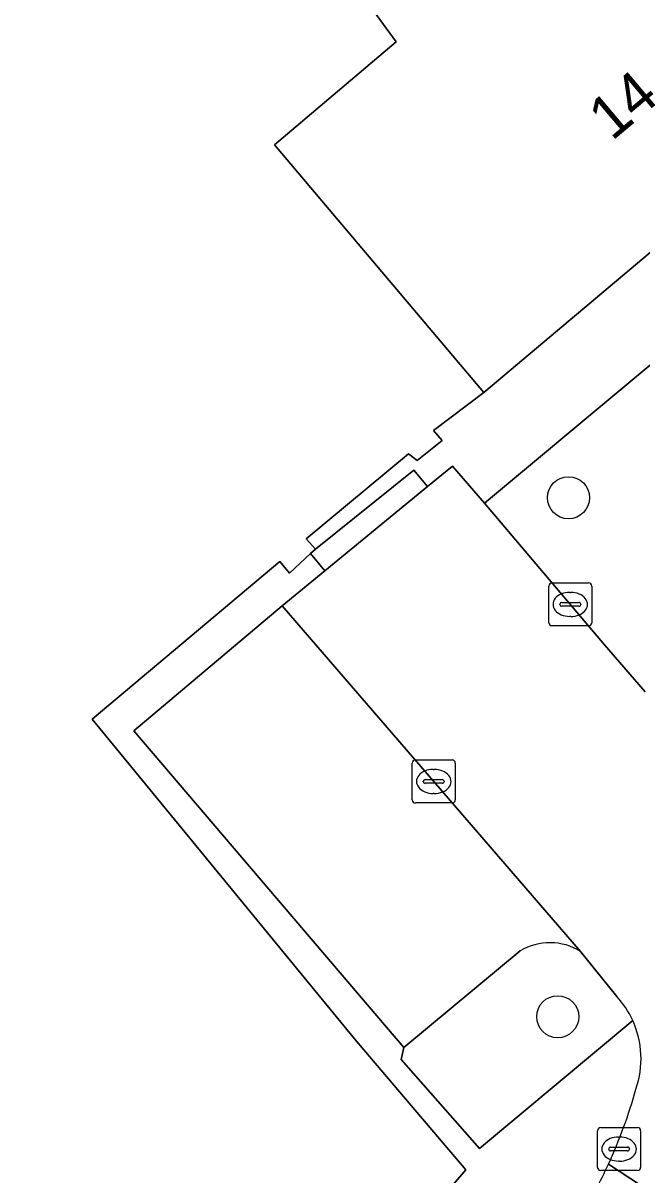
# Model space of a CAD drawing. Extents: x 161881 to 162523, y 381678 to 382381.
# Drawn here: x 162309.81 to 162324.18, y 381870.4 to 381897.16 of the extents above; entities that cross this region are included whole.
import ezdxf

# ---------------------------------------------------------------- set-up
doc = ezdxf.new("R2010")
doc.units = 0
for name, color, linetype in [('IMGEO_Boom', 7, 'Continuous'), ('IMGEO_Erf', 7, 'Continuous'), ('IMGEO_Groenvoorziening', 7, 'Continuous'), ('IMGEO_Kolk', 7, 'Continuous'), ('IMGEO_Pand', 7, 'Continuous'), ('IMGEO_Pand_nummerreeks', 7, 'Continuous'), ('IMGEO_Parkeervlak_open', 7, 'Continuous'), ('IMGEO_Rijbaan_lokaal_open', 7, 'Continuous'), ('IMGEO_Voetpad_open', 7, 'Continuous')]:
    doc.layers.add(name, color=color, linetype=linetype)

msp = doc.modelspace()

# ---------------------------------------------------------------- linework, layer by layer
at = {"layer": 'IMGEO_Boom'}
for centre in [(162322.477, 381886.132), (162322.227, 381874.072)]:
    msp.add_circle(centre, 0.489, dxfattribs=at)
at = {"layer": 'IMGEO_Erf'}
msp.add_lwpolyline([(162308.695, 381857.661), (162317.651, 381867.68), (162320.093, 381870.515), (162317.508, 381873.557), (162311.416, 381880.988), (162315.774, 381884.648), (162315.994, 381884.379), (162316.488, 381884.836), (162316.601, 381884.938), (162316.382, 381885.179), (162318.764, 381887.154), (162318.965, 381886.995), (162319.543, 381887.466), (162319.343, 381887.695), (162320.508, 381888.575), (162315.645, 381894.334), (162318.477, 381896.725), (162315.068, 381901.394), (162281.55, 381876.921), (162275.507, 381885.197)], dxfattribs=at)
at = {"layer": 'IMGEO_Groenvoorziening'}
for points in [[(162348.945, 381901.024), (162348.241, 381901.811), (162344.595, 381906.095), (162320.529, 381886.009), (162323.31, 381882.715), (162324.26, 381881.623)], [(162321.355, 381875.602), (162318.649, 381873.357), (162318.587, 381873.075), (162320.411, 381871.008), (162323.967, 381873.987)], [(162323.599, 381874.542), (162322.758, 381875.589)]]:
    msp.add_lwpolyline(points, dxfattribs=at)
for centre, radius, start, end in [((162322.046, 381874.442), 1.35, 58.173, 120.7653), ((162322.041, 381873.109), 2.117, 24.4976, 42.5961)]:
    msp.add_arc(centre, radius, start, end, dxfattribs=at)
at = {"layer": 'IMGEO_Kolk'}
for p, q in [((162322.017, 381883.228), (162322.017, 381884.08)), ((162322.092, 381884.154), (162322.944, 381884.154)), ((162322.505, 381883.934), (162322.53, 381883.934)), ((162323.018, 381884.08), (162323.018, 381883.228)), ((162322.276, 381883.648), (162322.276, 381883.66)), ((162322.319, 381883.697), (162322.717, 381883.697)), ((162322.76, 381883.66), (162322.76, 381883.648)), ((162322.714, 381883.611), (162322.316, 381883.611)), ((162322.528, 381883.374), (162322.503, 381883.374)), ((162322.944, 381883.154), (162322.092, 381883.154)), ((162318.846, 381879.113), (162318.846, 381879.965)), ((162318.921, 381880.039), (162319.773, 381880.039)), ((162319.847, 381879.965), (162319.847, 381879.113)), ((162319.334, 381879.819), (162319.359, 381879.819)), ((162319.105, 381879.533), (162319.105, 381879.545)), ((162319.543, 381879.496), (162319.145, 381879.496)), ((162319.148, 381879.582), (162319.546, 381879.582)), ((162319.589, 381879.545), (162319.589, 381879.533)), ((162319.357, 381879.259), (162319.332, 381879.259)), ((162319.773, 381879.039), (162318.921, 381879.039)), ((162323.151, 381870.571), (162323.151, 381871.423)), ((162323.226, 381871.497), (162324.078, 381871.497)), ((162324.152, 381871.423), (162324.152, 381870.571)), ((162323.639, 381871.277), (162323.664, 381871.277)), ((162323.41, 381870.991), (162323.41, 381871.003)), ((162323.848, 381870.954), (162323.45, 381870.954)), ((162323.453, 381871.04), (162323.851, 381871.04)), ((162323.894, 381871.003), (162323.894, 381870.991)), ((162323.662, 381870.717), (162323.637, 381870.717)), ((162324.078, 381870.497), (162323.226, 381870.497))]:
    msp.add_line(p, q, dxfattribs=at)
for points in [[(162322.017, 381883.228), (162322.017, 381884.08)], [(162322.092, 381884.154), (162322.944, 381884.154)], [(162323.018, 381884.08), (162323.018, 381883.228)], [(162322.944, 381883.154), (162322.092, 381883.154)], [(162318.846, 381879.113), (162318.846, 381879.965)], [(162318.921, 381880.039), (162319.773, 381880.039)], [(162319.847, 381879.965), (162319.847, 381879.113)], [(162319.773, 381879.039), (162318.921, 381879.039)], [(162323.151, 381870.571), (162323.151, 381871.423)], [(162323.226, 381871.497), (162324.078, 381871.497)], [(162324.152, 381871.423), (162324.152, 381870.571)], [(162324.078, 381870.497), (162323.226, 381870.497)]]:
    msp.add_lwpolyline(points, dxfattribs=at)
for centre, radius, start, end in [((162322.094, 381884.078), 0.0765, 91.552, 178.448), ((162322.094, 381884.078), 0.0765, 91.552, 178.448), ((162322.942, 381884.078), 0.0765, 1.552, 88.448), ((162322.942, 381884.078), 0.0765, 1.552, 88.448), ((162322.316, 381883.657), 0.0403, 85.8775, 175.7526), ((162322.313, 381883.647), 0.0366, 178.938, 274.7102), ((162322.717, 381883.654), 0.043, 264.8664, 352.4533), ((162322.721, 381883.659), 0.0386, 1.7309, 96.639), ((162322.094, 381883.23), 0.0765, 181.552, 268.448), ((162322.094, 381883.23), 0.0765, 181.552, 268.448), ((162322.942, 381883.23), 0.0765, 271.552, 358.448), ((162322.942, 381883.23), 0.0765, 271.552, 358.448), ((162318.923, 381879.963), 0.0765, 91.552, 178.448), ((162318.923, 381879.963), 0.0765, 91.552, 178.448), ((162319.771, 381879.963), 0.0765, 1.552, 88.448), ((162319.771, 381879.963), 0.0765, 1.552, 88.448), ((162319.145, 381879.542), 0.0403, 85.8775, 175.7526), ((162319.142, 381879.532), 0.0366, 178.938, 274.7102), ((162319.546, 381879.539), 0.043, 264.8664, 352.4533), ((162319.55, 381879.544), 0.0386, 1.7309, 96.639), ((162318.923, 381879.115), 0.0765, 181.552, 268.448), ((162318.923, 381879.115), 0.0765, 181.552, 268.448), ((162319.771, 381879.115), 0.0765, 271.552, 358.448), ((162319.771, 381879.115), 0.0765, 271.552, 358.448), ((162323.228, 381871.421), 0.0765, 91.552, 178.448), ((162323.228, 381871.421), 0.0765, 91.552, 178.448), ((162324.076, 381871.421), 0.0765, 1.552, 88.448), ((162324.076, 381871.421), 0.0765, 1.552, 88.448), ((162323.45, 381871), 0.0403, 85.8775, 175.7526), ((162323.447, 381870.99), 0.0366, 178.938, 274.7102), ((162323.851, 381870.997), 0.043, 264.8664, 352.4533), ((162323.855, 381871.002), 0.0386, 1.7309, 96.639), ((162323.228, 381870.573), 0.0765, 181.552, 268.448), ((162323.228, 381870.573), 0.0765, 181.552, 268.448), ((162324.076, 381870.573), 0.0765, 271.552, 358.448), ((162324.076, 381870.573), 0.0765, 271.552, 358.448)]:
    msp.add_arc(centre, radius, start, end, dxfattribs=at)
for centre, major_axis, ratio, start_param, end_param in [((162322.504, 381883.654), (-0.387, 0.002), 0.722429, 4.712389, 7.853982), ((162322.529, 381883.654), (-0.39, 0.002), 0.717154, 1.570796, 4.712389), ((162319.333, 381879.539), (-0.387, 0.002), 0.722429, 4.712389, 7.853982), ((162319.358, 381879.539), (-0.39, 0.002), 0.717154, 1.570796, 4.712389), ((162323.638, 381870.997), (-0.387, 0.002), 0.722429, 4.712389, 7.853982), ((162323.663, 381870.997), (-0.39, 0.002), 0.717154, 1.570796, 4.712389)]:
    msp.add_ellipse(centre, major_axis=major_axis, ratio=ratio, start_param=start_param, end_param=end_param, dxfattribs=at)
at = {"layer": 'IMGEO_Pand'}
msp.add_lwpolyline([(162315.068, 381901.394), (162318.477, 381896.725), (162315.645, 381894.334), (162320.508, 381888.575), (162331.126, 381897.517), (162324.457, 381905.392), (162322.762, 381907.393), (162318.985, 381904.635), (162313.123, 381912.663), (162275.507, 381885.197), (162281.55, 381876.921)], close=True, dxfattribs=at)
at = {"layer": 'IMGEO_Parkeervlak_open'}
msp.add_lwpolyline([(162322.758, 381875.589), (162315.826, 381883.619), (162312.385, 381880.712), (162318.649, 381873.357), (162321.355, 381875.602)], dxfattribs=at)
msp.add_arc((162322.046, 381874.442), 1.35, 58.173, 120.7653, dxfattribs=at)
at = {"layer": 'IMGEO_Rijbaan_lokaal_open'}
for points in [[(162324.26, 381881.623), (162323.31, 381882.715), (162320.529, 381886.009), (162319.784, 381886.866), (162319.203, 381886.39), (162316.82, 381884.434), (162315.826, 381883.619), (162322.758, 381875.589), (162323.599, 381874.542)], [(162323.403, 381870.644), (162326.398, 381868.679), (162327.245, 381870.683), (162328.833, 381875.105)], [(162326.398, 381868.679), (162323.403, 381870.644)]]:
    msp.add_lwpolyline(points, dxfattribs=at)
for centre, radius, start, end in [((162322.041, 381873.109), 2.117, 24.4976, 42.5961), ((162322.02, 381873.094), 2.142, 340.8143, 24.6349), ((162312.483, 381875.637), 12.008, 335.4284, 344.3105), ((162311.472, 381876.126), 13.13, 329.4524, 335.3204)]:
    msp.add_arc(centre, radius, start, end, dxfattribs=at)
at = {"layer": 'IMGEO_Voetpad_open'}
for points in [[(162331.126, 381897.517), (162320.508, 381888.575), (162319.343, 381887.695), (162319.543, 381887.466), (162318.965, 381886.995), (162318.764, 381887.154), (162316.382, 381885.179), (162316.601, 381884.938), (162318.886, 381886.776), (162319.203, 381886.39), (162319.784, 381886.866), (162320.529, 381886.009), (162344.595, 381906.095)], [(162323.967, 381873.987), (162320.411, 381871.008), (162318.587, 381873.075), (162318.649, 381873.357), (162312.385, 381880.712), (162315.826, 381883.619), (162316.82, 381884.434), (162316.488, 381884.836), (162315.994, 381884.379), (162315.774, 381884.648), (162311.416, 381880.988), (162317.508, 381873.557), (162320.093, 381870.515), (162317.651, 381867.68), (162308.695, 381857.661), (162297.241, 381842.76), (162296.259, 381841.323), (162293.145, 381836.115), (162290.13, 381831.074), (162292.698, 381829.565), (162295.774, 381834.818), (162296.354, 381835.769), (162298.878, 381839.59)]]:
    msp.add_lwpolyline(points, dxfattribs=at)
msp.add_lwpolyline([(162316.601, 381884.938), (162316.488, 381884.836), (162316.82, 381884.434), (162319.203, 381886.39), (162318.886, 381886.776)], close=True, dxfattribs=at)
for centre, radius, start, end in [((162322.02, 381873.094), 2.142, 340.8143, 24.6349), ((162312.483, 381875.637), 12.008, 335.4284, 344.3105), ((162311.472, 381876.126), 13.13, 329.4524, 335.3204)]:
    msp.add_arc(centre, radius, start, end, dxfattribs=at)

# ---------------------------------------------------------------- texts
at = {"layer": 'IMGEO_Pand_nummerreeks'}
msp.add_text('14', height=1, rotation=40.0784, dxfattribs=at).set_placement((162323.485, 381894.407))

doc.saveas('drawing.dxf')
